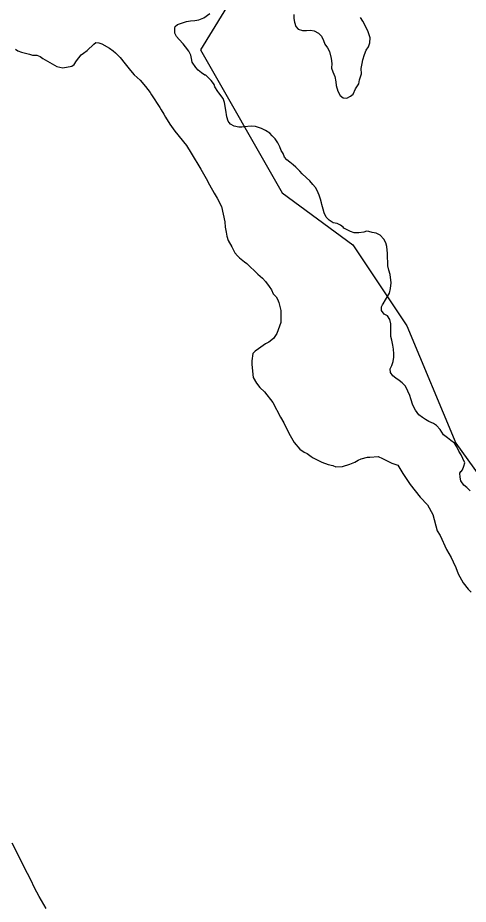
# Model space of a CAD drawing. Extents: x 3172231 to 3210228, y 940198 to 965780.
# Drawn here: x 3188885 to 3189266, y 947563 to 948314 of the extents above; entities that cross this region are included whole.
import ezdxf

# ---------------------------------------------------------------- set-up
doc = ezdxf.new("R2010")
doc.units = 0
for name, color, linetype in [('V-BORW-LINE', 7, 'Continuous'), ('V-SITE-VEGE', 7, 'Continuous'), ('V-TOPO-SHOR', 7, 'Continuous')]:
    doc.layers.add(name, color=color, linetype=linetype)

msp = doc.modelspace()

# ---------------------------------------------------------------- linework, layer by layer
at = {"layer": 'V-BORW-LINE'}
for points in [[(3189069.121, 948335.323), (3189039.503, 948286.515)], [(3189039.503, 948286.515), (3189108.569, 948165.598)], [(3189108.569, 948165.598), (3189168.356, 948121.559)], [(3189168.356, 948121.559), (3189214.305, 948052.779)], [(3189214.305, 948052.779), (3189255.578, 947953.508)], [(3189255.578, 947953.508), (3189407.959, 947741.762)]]:
    msp.add_lwpolyline(points, dxfattribs=at)
at = {"layer": 'V-SITE-VEGE'}
for p, q in [((3188943.414, 948286.205), (3188949.044, 948291.577)), ((3188949.044, 948291.577), (3188950.912, 948293.001)), ((3188950.912, 948293.001), (3188953.47, 948292.575)), ((3188953.47, 948292.575), (3188956.02, 948291.78)), ((3188956.02, 948291.78), (3188962.534, 948287.958)), ((3188882.904, 948287.26), (3188884.702, 948285.751)), ((3188884.702, 948285.751), (3188887.977, 948284.573)), ((3188887.977, 948284.573), (3188894.543, 948282.951)), ((3188894.543, 948282.951), (3188897.093, 948282.158)), ((3188897.093, 948282.158), (3188900.758, 948282.074)), ((3188900.758, 948282.074), (3188903.667, 948280.903)), ((3188934.399, 948277.245), (3188938.552, 948282.283)), ((3188938.552, 948282.283), (3188940.42, 948283.709)), ((3188940.42, 948283.709), (3188943.414, 948286.205)), ((3188962.534, 948287.958), (3188965.416, 948285.689)), ((3188965.416, 948285.689), (3188967.583, 948284.17)), ((3188967.583, 948284.17), (3188971.521, 948280.043)), ((3188903.667, 948280.903), (3188905.831, 948279.383)), ((3188905.831, 948279.383), (3188917.775, 948272.502)), ((3188932.496, 948274.356), (3188934.399, 948277.245)), ((3188971.521, 948280.043), (3188975.799, 948274.804)), ((3188975.799, 948274.804), (3188980.073, 948269.201)), ((3188917.775, 948272.502), (3188922.885, 948271.279)), ((3188922.885, 948271.279), (3188930.631, 948272.93)), ((3188930.631, 948272.93), (3188932.496, 948274.356)), ((3188980.073, 948269.201), (3188983.285, 948265.457)), ((3188983.285, 948265.457), (3188988.315, 948260.935)), ((3188988.315, 948260.935), (3188992.961, 948255.69)), ((3188992.961, 948255.69), (3188996.873, 948250.462)), ((3188996.873, 948250.462), (3188997.932, 948248.604)), ((3188997.932, 948248.604), (3189005.016, 948237.797)), ((3189005.016, 948237.797), (3189006.073, 948235.937)), ((3189006.073, 948235.937), (3189008.553, 948232.21)), ((3189008.553, 948232.21), (3189009.96, 948229.609)), ((3189009.96, 948229.609), (3189013.489, 948223.653)), ((3189013.489, 948223.653), (3189017.75, 948217.685)), ((3189017.75, 948217.685), (3189027.743, 948205.711)), ((3189027.743, 948205.711), (3189031.622, 948199.016)), ((3189031.622, 948199.016), (3189039.744, 948185.616)), ((3189039.744, 948185.616), (3189044.329, 948177.803)), ((3189044.329, 948177.803), (3189047.133, 948172.234)), ((3189047.133, 948172.234), (3189051.004, 948165.173)), ((3189051.004, 948165.173), (3189053.476, 948161.079)), ((3189053.476, 948161.079), (3189057.347, 948154.017)), ((3189057.347, 948154.017), (3189059.978, 948141.115)), ((3189059.978, 948141.115), (3189060.232, 948136.339)), ((3189060.232, 948136.339), (3189061.238, 948132.28)), ((3189061.238, 948132.28), (3189061.893, 948128.962)), ((3189061.893, 948128.962), (3189062.909, 948125.267)), ((3189062.909, 948125.267), (3189066.077, 948119.691)), ((3189066.077, 948119.691), (3189068.533, 948114.863)), ((3189068.533, 948114.863), (3189070.673, 948112.244)), ((3189070.673, 948112.244), (3189072.463, 948110.368)), ((3189072.463, 948110.368), (3189076.786, 948106.964)), ((3189076.786, 948106.964), (3189078.595, 948105.822)), ((3189078.595, 948105.822), (3189087.921, 948096.796)), ((3189087.921, 948096.796), (3189091.878, 948093.402)), ((3189091.878, 948093.402), (3189094.372, 948090.408)), ((3189094.372, 948090.408), (3189097.579, 948086.298)), ((3189097.579, 948086.298), (3189099.713, 948083.312)), ((3189099.713, 948083.312), (3189101.1, 948079.978)), ((3189101.1, 948079.978), (3189103.607, 948077.35)), ((3189103.607, 948077.35), (3189104.664, 948075.491)), ((3189104.664, 948075.491), (3189105.696, 948072.531)), ((3189105.696, 948072.531), (3189107.373, 948065.888)), ((3189107.373, 948065.888), (3189107.611, 948060.378)), ((3189107.611, 948060.378), (3189107.5, 948055.613)), ((3189107.5, 948055.613), (3189103.984, 948046.524)), ((3189101.313, 948042.182), (3189097.203, 948038.975)), ((3189103.984, 948046.524), (3189101.313, 948042.182)), ((3189094.6, 948037.572), (3189088.63, 948033.308)), ((3189097.203, 948038.975), (3189094.6, 948037.572)), ((3189083.768, 948029.386), (3189082.887, 948023.172)), ((3189085.654, 948031.545), (3189083.768, 948029.386)), ((3189088.63, 948033.308), (3189085.654, 948031.545)), ((3189082.887, 948023.172), (3189082.82, 948020.238)), ((3189082.82, 948020.238), (3189084.028, 948009.201)), ((3189084.028, 948009.201), (3189086.85, 948004.366)), ((3189086.85, 948004.366), (3189089.697, 948000.63)), ((3189089.697, 948000.63), (3189093.643, 947996.868)), ((3189093.643, 947996.868), (3189100.77, 947987.896)), ((3189100.77, 947987.896), (3189107.086, 947975.64)), ((3189107.086, 947975.64), (3189109.908, 947970.803)), ((3189109.908, 947970.803), (3189113.052, 947964.125)), ((3189113.052, 947964.125), (3189115.524, 947960.033)), ((3189115.524, 947960.033), (3189118.688, 947954.087)), ((3189118.688, 947954.087), (3189123.691, 947948.468)), ((3189123.691, 947948.468), (3189127.298, 947945.813)), ((3189127.298, 947945.813), (3189129.84, 947944.652)), ((3189129.84, 947944.652), (3189133.088, 947942.377)), ((3189133.088, 947942.377), (3189134.896, 947941.232)), ((3189134.896, 947941.232), (3189142.144, 947937.394)), ((3189142.144, 947937.394), (3189147.6, 947935.43)), ((3189165.952, 947935.733), (3189170.027, 947937.472)), ((3189170.027, 947937.472), (3189173.005, 947939.237)), ((3189173.005, 947939.237), (3189175.598, 947940.276)), ((3189175.598, 947940.276), (3189180.763, 947941.621)), ((3189180.763, 947941.621), (3189182.967, 947941.572)), ((3189182.967, 947941.572), (3189189.95, 947942.139)), ((3189189.95, 947942.139), (3189193.584, 947940.587)), ((3189193.584, 947940.587), (3189201.565, 947936.73)), ((3189201.565, 947936.73), (3189206.654, 947934.777)), ((3189147.6, 947935.43), (3189151.618, 947934.603)), ((3189151.618, 947934.603), (3189154.158, 947933.439)), ((3189154.158, 947933.439), (3189159.667, 947933.681)), ((3189159.667, 947933.681), (3189165.952, 947935.733)), ((3189206.654, 947934.777), (3189210.891, 947927.707)), ((3189210.891, 947927.707), (3189216.908, 947918.393)), ((3189216.908, 947918.393), (3189225.469, 947907.919)), ((3189225.469, 947907.919), (3189231.547, 947901.171)), ((3189231.547, 947901.171), (3189236.125, 947892.993)), ((3189236.125, 947892.993), (3189239.838, 947879.329)), ((3189239.838, 947879.329), (3189242.312, 947875.237)), ((3189242.312, 947875.237), (3189247.903, 947863.365)), ((3189247.903, 947863.365), (3189249.658, 947860.025)), ((3189249.658, 947860.025), (3189251.78, 947856.67)), ((3189251.78, 947856.67), (3189253.529, 947852.959)), ((3189253.529, 947852.959), (3189255.615, 947848.14)), ((3189255.615, 947848.14), (3189257.694, 947842.957)), ((3189257.694, 947842.957), (3189261.915, 947835.154)), ((3189261.915, 947835.154), (3189266.193, 947829.915)), ((3189266.193, 947829.915), (3189268.7, 947827.287)), ((3188888.014, 947599.224), (3188879.941, 947614.824)), ((3188890.101, 947594.405), (3188888.014, 947599.224)), ((3188895.718, 947583.633), (3188890.101, 947594.405)), ((3188898.864, 947576.954), (3188895.718, 947583.633)), ((3188902.725, 947569.526), (3188898.864, 947576.954)), ((3188908.725, 947559.481), (3188902.725, 947569.526))]:
    msp.add_line(p, q, dxfattribs=at)
at = {"layer": 'V-TOPO-SHOR'}
for points in [[(3189023.368, 948309.198), (3189027.661, 948310.517), (3189030.923, 948311.252), (3189034.583, 948311.572), (3189038.044, 948312.098), (3189042.341, 948313.622), (3189047.299, 948317.359)], [(3189118.492, 948316.7), (3189118.412, 948313.253), (3189119.147, 948309.991), (3189120.282, 948306.513), (3189122.049, 948304.037), (3189125.879, 948302.933), (3189129.127, 948303.06), (3189132.58, 948303.181), (3189135.611, 948302.704), (3189139.42, 948300.789), (3189141.999, 948298.295), (3189143.535, 948294.606), (3189144.681, 948291.536), (3189147.039, 948288.235), (3189148.796, 948285.353), (3189150.072, 948279.238), (3189150.58, 948274.966), (3189150.49, 948271.112), (3189151.432, 948268.048), (3189153.166, 948264.152), (3189154.076, 948259.667), (3189154.405, 948256.413), (3189155.71, 948251.514), (3189157.858, 948248.014), (3189160.244, 948245.929), (3189163.484, 948245.651), (3189166.366, 948247.408), (3189168.842, 948249.175), (3189170.773, 948253.595), (3189173.511, 948257.992), (3189174.197, 948261.224), (3189175.735, 948266.26), (3189175.637, 948270.724), (3189176.352, 948275.171), (3189176.829, 948278.204), (3189178.357, 948282.832), (3189179.862, 948286.449), (3189181.752, 948289.245), (3189182.844, 948292.466), (3189183.151, 948296.922), (3189181.445, 948302.034), (3189178.932, 948307.367), (3189176.987, 948310.861), (3189174.828, 948313.956)], [(3189192.803, 948068.863), (3189193.457, 948070.674), (3189194.087, 948071.673), (3189195.99, 948074.874), (3189199.365, 948080.476), (3189200.475, 948084.508), (3189200.793, 948089.37), (3189199.947, 948096.491), (3189199.013, 948099.96), (3189198.089, 948103.837), (3189198.161, 948106.878), (3189197.845, 948110.741), (3189197.725, 948114.194), (3189197.254, 948120.088), (3189196.312, 948123.152), (3189194.563, 948126.441), (3189191.597, 948129.754), (3189188.183, 948131.256), (3189184.953, 948131.94), (3189181.932, 948132.822), (3189179.909, 948133.072), (3189177.861, 948132.31), (3189173.585, 948131.6), (3189170.138, 948131.68), (3189169.53, 948131.694), (3189166.511, 948132.779), (3189160.902, 948135.751), (3189160.308, 948136.374), (3189158.12, 948138.252), (3189155.108, 948139.54), (3189151.876, 948140.224), (3189148.276, 948142.337), (3189145.904, 948145.031), (3189144.165, 948148.723), (3189143.426, 948151.785), (3189142.3, 948155.666), (3189141.927, 948157.093), (3189140.985, 948160.159), (3189140.053, 948163.63), (3189138.316, 948167.526), (3189136.954, 948169.992), (3189136.758, 948170.198), (3189134.579, 948172.482), (3189132.015, 948175.587), (3189129.237, 948178.288), (3189129.041, 948178.497), (3189125.664, 948181.618), (3189123.487, 948183.902), (3189120.116, 948187.225), (3189117.932, 948189.306), (3189115.141, 948191.401), (3189112.554, 948193.49), (3189110.578, 948195.77), (3189109.433, 948198.84), (3189107.873, 948201.512), (3189106.519, 948204.386), (3189104.979, 948207.869), (3189102.824, 948211.167), (3189100.25, 948213.864), (3189098.073, 948216.147), (3189094.477, 948218.464), (3189091.063, 948219.965), (3189086.031, 948221.706), (3189082.385, 948221.994), (3189076.487, 948221.321), (3189074.453, 948221.167), (3189072.02, 948221.222), (3189067.98, 948221.927), (3189064.981, 948223.823), (3189063.794, 948225.068), (3189063.005, 948226.101), (3189062.809, 948226.307), (3189061.877, 948229.779), (3189061, 948235.683), (3189059.728, 948242.001), (3189058.794, 948245.473), (3189054.85, 948250.232), (3189054.27, 948251.463), (3189051.721, 948255.174), (3189050.957, 948257.222), (3189050.367, 948258.047), (3189048.401, 948260.73), (3189045.626, 948263.434), (3189043.838, 948265.099), (3189043.234, 948265.316), (3189040.438, 948267.206), (3189037.444, 948269.305), (3189035.474, 948271.787), (3189032.533, 948276.117), (3189031.794, 948279.177), (3189031.255, 948282.232), (3189029.508, 948285.519), (3189026.756, 948289.236), (3189024.783, 948291.716), (3189021.423, 948295.448), (3189019.047, 948297.938), (3189017.695, 948300.81), (3189017.597, 948305.276), (3189018.031, 948306.483), (3189020.097, 948308.057), (3189023.368, 948309.198)], [(3189267.86, 947913.115), (3189264.887, 947916.025), (3189262.497, 947917.907), (3189259.945, 947921.62), (3189259.408, 947924.676), (3189259.085, 947928.133), (3189259.929, 947929.534), (3189260.131, 947929.528), (3189261.381, 947930.918), (3189262.466, 947933.937), (3189263.146, 947936.964), (3189261.606, 947940.45), (3189260.256, 947943.524), (3189258.307, 947946.815), (3189256.562, 947950.305), (3189254.403, 947953.399), (3189251.415, 947955.701), (3189248.628, 947957.999), (3189245.242, 947960.715), (3189242.301, 947965.044), (3189239.336, 947968.362), (3189236.743, 947970.246), (3189232.928, 947971.96), (3189229.919, 947973.451), (3189227.322, 947975.135), (3189224.338, 947977.639), (3189221.586, 947981.356), (3189219.251, 947985.672), (3189217.551, 947990.986), (3189216.603, 947993.849), (3189215.067, 947997.536), (3189212.937, 948001.847), (3189210.363, 948004.546), (3189207.774, 948006.635), (3189204.979, 948008.525), (3189202.392, 948010.616), (3189200.426, 948013.299), (3189200.096, 948016.553), (3189201.378, 948019.363), (3189202.673, 948022.579), (3189202.922, 948024.602), (3189203.162, 948026.22), (3189203.031, 948029.265), (3189202.92, 948033.124), (3189202.392, 948036.585), (3189201.475, 948040.662), (3189200.739, 948043.927), (3189200.616, 948047.378), (3189200.51, 948051.439), (3189200.582, 948054.48), (3189199.861, 948058.351), (3189197.698, 948061.243), (3189194.892, 948062.728), (3189192.734, 948065.822), (3189192.803, 948068.863)]]:
    msp.add_lwpolyline(points, dxfattribs=at)

doc.saveas('drawing.dxf')
